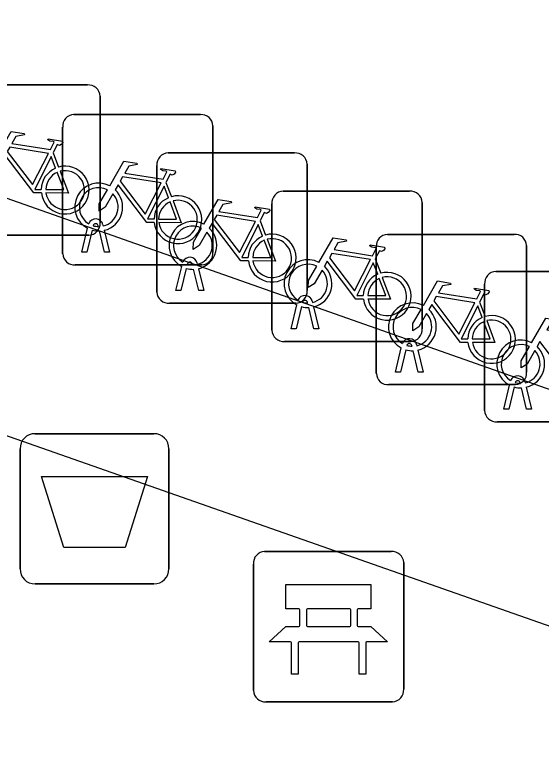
# Model space of a CAD drawing. Extents: x 164150 to 165261, y 382513 to 383432.
# Drawn here: x 164318.356 to 164321.854, y 383162.914 to 383167.874 of the extents above; entities that cross this region are included whole.
import ezdxf

# ---------------------------------------------------------------- set-up
doc = ezdxf.new("R2010")
doc.units = 0
for name, color, linetype in [('IMGEO_Afvalbak', 7, 'Continuous'), ('IMGEO_Bank', 7, 'Continuous'), ('IMGEO_Fietsenrek', 7, 'Continuous'), ('IMGEO_Voetgangersgebied_open', 7, 'Continuous')]:
    doc.layers.add(name, color=color, linetype=linetype)

msp = doc.modelspace()

# ---------------------------------------------------------------- linework, layer by layer
at = {"layer": 'IMGEO_Afvalbak'}
for p, q in [((164318.4901, 383165.0905), (164319.2799, 383165.0905)), ((164319.2799, 383165.0905), (164318.4901, 383165.0905)), ((164318.3901, 383164.1915), (164318.3901, 383164.9905)), ((164318.3901, 383164.9905), (164318.3901, 383164.1915)), ((164319.3799, 383164.9905), (164319.3799, 383164.1915)), ((164319.3799, 383164.1915), (164319.3799, 383164.9905)), ((164319.2799, 383164.0915), (164318.4901, 383164.0915)), ((164318.4901, 383164.0915), (164319.2799, 383164.0915))]:
    msp.add_line(p, q, dxfattribs=at)
msp.add_lwpolyline([(164318.5328, 383164.8054), (164319.2372, 383164.8054), (164319.0884, 383164.3345), (164318.6816, 383164.3345), (164318.5328, 383164.8054)], dxfattribs=at)
for centre, start, end in [((164318.4901, 383164.9905), 90, 180), ((164318.4901, 383164.9905), 90, 180), ((164319.2799, 383164.9905), 0, 90), ((164319.2799, 383164.9905), 360, 90), ((164318.4901, 383164.1915), 180, 270), ((164318.4901, 383164.1915), 180, 270), ((164319.2799, 383164.1915), 270, 0), ((164319.2799, 383164.1915), 270, 0)]:
    msp.add_arc(centre, 0.1, start, end, dxfattribs=at)
at = {"layer": 'IMGEO_Bank'}
for p, q in [((164320.0159, 383164.3075), (164320.8568, 383164.3075)), ((164320.8568, 383164.3075), (164320.0159, 383164.3075)), ((164319.9415, 383163.3829), (164319.9415, 383164.2238)), ((164319.9415, 383164.2238), (164319.9415, 383163.3829)), ((164320.9405, 383164.2331), (164320.9405, 383163.3922)), ((164320.9405, 383163.3922), (164320.9405, 383164.2331)), ((164320.2501, 383163.8144), (164320.2501, 383163.9196)), ((164320.2937, 383163.9196), (164320.2937, 383163.8144)), ((164320.582, 383163.926), (164320.3, 383163.926)), ((164320.5883, 383163.8144), (164320.5883, 383163.9196)), ((164320.6319, 383163.9196), (164320.6319, 383163.8144)), ((164320.3, 383163.808), (164320.582, 383163.808)), ((164320.6378, 383163.7057), (164320.2447, 383163.7057)), ((164320.8661, 383163.3085), (164320.0252, 383163.3085)), ((164320.0252, 383163.3085), (164320.8661, 383163.3085))]:
    msp.add_line(p, q, dxfattribs=at)
for points in [[(164320.2437, 383163.926), (164320.1576, 383163.926), (164320.1576, 383164.087), (164320.7215, 383164.087), (164320.7215, 383163.926), (164320.6383, 383163.926)], [(164320.1884, 383163.7057), (164320.046, 383163.7057), (164320.1576, 383163.808), (164320.2437, 383163.808)], [(164320.6383, 383163.808), (164320.7215, 383163.808), (164320.8331, 383163.7057), (164320.6941, 383163.7057)], [(164320.2384, 383163.6993), (164320.2384, 383163.4918), (164320.1948, 383163.4918), (164320.1948, 383163.6993)], [(164320.6877, 383163.6993), (164320.6877, 383163.4918), (164320.6441, 383163.4918), (164320.6441, 383163.6993)]]:
    msp.add_lwpolyline(points, dxfattribs=at)
for centre, radius, start, end in [((164320.0192, 383164.2296), 0.0779, 92.4484, 184.2845), ((164320.0192, 383164.2296), 0.0779, 92.4484, 184.2845), ((164320.8626, 383164.2298), 0.0779, 2.4484, 94.2845), ((164320.8626, 383164.2298), 0.0779, 2.4484, 94.2845), ((164320.2434, 383163.9193), 0.00671, 2.8957, 87.1043), ((164320.3004, 383163.9193), 0.00671, 92.8957, 177.1043), ((164320.5816, 383163.9193), 0.00671, 2.8957, 87.1043), ((164320.6386, 383163.9193), 0.00671, 92.8957, 177.1043), ((164320.2434, 383163.8147), 0.00671, 272.8957, 357.1043), ((164320.3004, 383163.8147), 0.00671, 182.8957, 267.1043), ((164320.5816, 383163.8147), 0.00671, 272.8957, 357.1043), ((164320.6386, 383163.8147), 0.00671, 182.8957, 267.1043), ((164320.1881, 383163.699), 0.00671, 2.8957, 87.1043), ((164320.2451, 383163.699), 0.00671, 92.8957, 177.1043), ((164320.6374, 383163.699), 0.00671, 2.8957, 87.1043), ((164320.6944, 383163.699), 0.00671, 92.8957, 177.1043), ((164320.0194, 383163.3862), 0.0779, 182.4484, 274.2845), ((164320.0194, 383163.3862), 0.0779, 182.4484, 274.2845), ((164320.8628, 383163.3864), 0.0779, 272.4484, 4.2845), ((164320.8628, 383163.3864), 0.0779, 272.4484, 4.2845)]:
    msp.add_arc(centre, radius, start, end, dxfattribs=at)
at = {"layer": 'IMGEO_Fietsenrek'}
for p, q in [((164317.9979, 383167.4085), (164318.8388, 383167.4085)), ((164318.8388, 383167.4085), (164317.9979, 383167.4085)), ((164318.9225, 383167.3341), (164318.9225, 383166.4932)), ((164318.9225, 383166.4932), (164318.9225, 383167.3341)), ((164318.7479, 383167.2115), (164319.5888, 383167.2115)), ((164319.5888, 383167.2115), (164318.7479, 383167.2115)), ((164319.6725, 383167.1371), (164319.6725, 383166.2962)), ((164319.6725, 383166.2962), (164319.6725, 383167.1371)), ((164318.6735, 383166.2869), (164318.6735, 383167.1278)), ((164318.6735, 383167.1278), (164318.6735, 383166.2869)), ((164318.6102, 383166.9582), (164318.6465, 383166.863)), ((164319.3739, 383166.9565), (164320.2148, 383166.9565)), ((164320.2148, 383166.9565), (164319.3739, 383166.9565)), ((164320.2985, 383166.8821), (164320.2985, 383166.0412)), ((164320.2985, 383166.0412), (164320.2985, 383166.8821)), ((164319.2995, 383166.0319), (164319.2995, 383166.8728)), ((164319.2995, 383166.8728), (164319.2995, 383166.0319)), ((164319.3602, 383166.7612), (164319.3965, 383166.666)), ((164320.1389, 383166.7025), (164320.9798, 383166.7025)), ((164320.9798, 383166.7025), (164320.1389, 383166.7025)), ((164320.0645, 383165.7779), (164320.0645, 383166.6188)), ((164320.0645, 383166.6188), (164320.0645, 383165.7779)), ((164321.0635, 383166.6281), (164321.0635, 383165.7872)), ((164321.0635, 383165.7872), (164321.0635, 383166.6281)), ((164319.9862, 383166.5062), (164320.0225, 383166.411)), ((164318.8005, 383166.2963), (164318.8388, 383166.4563)), ((164318.8692, 383166.4441), (164318.8339, 383166.2963)), ((164318.9109, 383166.4679), (164318.9099, 383166.4722)), ((164318.952, 383166.2963), (164318.9181, 383166.438)), ((164318.9416, 383166.4794), (164318.9434, 383166.4715)), ((164318.9504, 383166.4423), (164318.9854, 383166.2963)), ((164318.8481, 383166.4095), (164318.0072, 383166.4095)), ((164318.0072, 383166.4095), (164318.8481, 383166.4095)), ((164320.8329, 383166.4155), (164321.6738, 383166.4155)), ((164321.6738, 383166.4155), (164320.8329, 383166.4155)), ((164321.7575, 383166.3411), (164321.7575, 383165.5002)), ((164321.7575, 383165.5002), (164321.7575, 383166.3411)), ((164318.8339, 383166.2963), (164318.8005, 383166.2963)), ((164318.9854, 383166.2963), (164318.952, 383166.2963)), ((164320.7585, 383165.4909), (164320.7585, 383166.3318)), ((164320.7585, 383166.3318), (164320.7585, 383165.4909)), ((164320.7512, 383166.2522), (164320.7875, 383166.157)), ((164319.5981, 383166.2125), (164318.7572, 383166.2125)), ((164318.7572, 383166.2125), (164319.5981, 383166.2125)), ((164319.4265, 383166.0413), (164319.4648, 383166.2013)), ((164319.4952, 383166.1891), (164319.4599, 383166.0413)), ((164319.5369, 383166.2129), (164319.5359, 383166.2172)), ((164319.5676, 383166.2244), (164319.5694, 383166.2165)), ((164319.578, 383166.0413), (164319.5441, 383166.183)), ((164319.5764, 383166.1873), (164319.6114, 383166.0413)), ((164321.5529, 383166.1685), (164322.3938, 383166.1685)), ((164322.3938, 383166.1685), (164321.5529, 383166.1685)), ((164319.4599, 383166.0413), (164319.4265, 383166.0413)), ((164319.6114, 383166.0413), (164319.578, 383166.0413)), ((164321.4785, 383165.2439), (164321.4785, 383166.0848)), ((164321.4785, 383166.0848), (164321.4785, 383165.2439)), ((164320.2241, 383165.9575), (164319.3832, 383165.9575)), ((164319.3832, 383165.9575), (164320.2241, 383165.9575)), ((164320.1915, 383165.7873), (164320.2298, 383165.9473)), ((164320.3019, 383165.9589), (164320.3009, 383165.9632)), ((164320.3326, 383165.9704), (164320.3344, 383165.9625)), ((164321.4452, 383165.9652), (164321.4815, 383165.87)), ((164320.2602, 383165.9351), (164320.2249, 383165.7873)), ((164320.343, 383165.7873), (164320.3091, 383165.929)), ((164320.3414, 383165.9333), (164320.3764, 383165.7873)), ((164320.2249, 383165.7873), (164320.1915, 383165.7873)), ((164320.3764, 383165.7873), (164320.343, 383165.7873)), ((164320.9891, 383165.7035), (164320.1482, 383165.7035)), ((164320.1482, 383165.7035), (164320.9891, 383165.7035)), ((164320.8855, 383165.5003), (164320.9238, 383165.6603)), ((164320.9542, 383165.6481), (164320.9189, 383165.5003)), ((164320.9959, 383165.6719), (164320.9949, 383165.6762)), ((164321.037, 383165.5003), (164321.0031, 383165.642)), ((164321.0266, 383165.6834), (164321.0284, 383165.6755)), ((164321.0354, 383165.6463), (164321.0704, 383165.5003)), ((164320.9189, 383165.5003), (164320.8855, 383165.5003)), ((164321.0704, 383165.5003), (164321.037, 383165.5003)), ((164321.6831, 383165.4165), (164320.8422, 383165.4165)), ((164320.8422, 383165.4165), (164321.6831, 383165.4165)), ((164321.6055, 383165.2533), (164321.6438, 383165.4133)), ((164321.6742, 383165.4011), (164321.6389, 383165.2533)), ((164321.7159, 383165.4249), (164321.7149, 383165.4292)), ((164321.757, 383165.2533), (164321.7231, 383165.395)), ((164321.7466, 383165.4364), (164321.7484, 383165.4285)), ((164321.7554, 383165.3993), (164321.7904, 383165.2533)), ((164321.6389, 383165.2533), (164321.6055, 383165.2533)), ((164321.7904, 383165.2533), (164321.757, 383165.2533)), ((164322.4031, 383165.1695), (164321.5622, 383165.1695)), ((164321.5622, 383165.1695), (164322.4031, 383165.1695))]:
    msp.add_line(p, q, dxfattribs=at)
for points in [[(164318.2361, 383166.9352), (164318.3308, 383167.0987), (164318.417, 383167.0849), (164318.4187, 383167.0762), (164318.3626, 383167.0653), (164318.3364, 383167.02), (164318.5916, 383166.9792)], [(164318.5916, 383166.9792), (164318.6166, 383167.028), (164318.6115, 383167.032), (164318.5883, 383167.0357), (164318.5756, 383167.0432), (164318.5746, 383167.0463), (164318.5768, 383167.0509), (164318.6716, 383167.0358), (164318.6739, 383167.0255), (164318.6645, 383167.0131), (164318.6521, 383167.0067), (164318.6376, 383167.0129), (164318.6102, 383166.9582)], [(164318.5787, 383166.954), (164318.3219, 383166.995), (164318.3052, 383166.9662), (164318.4722, 383166.7459), (164318.5787, 383166.954)], [(164318.5318, 383166.6905), (164318.4821, 383166.6906), (164318.2914, 383166.9423), (164318.2724, 383166.9095)], [(164318.6267, 383166.856), (164318.5974, 383166.9328), (164318.488, 383166.7147), (164318.5307, 383166.7146)], [(164318.9861, 383166.7382), (164319.0808, 383166.9017), (164319.167, 383166.8879), (164319.1687, 383166.8792), (164319.1126, 383166.8683), (164319.0864, 383166.823), (164319.3416, 383166.7822)], [(164318.6572, 383166.8348), (164318.7122, 383166.6902), (164318.5621, 383166.6905)], [(164319.3416, 383166.7822), (164319.3666, 383166.831), (164319.3615, 383166.835), (164319.3383, 383166.8387), (164319.3256, 383166.8462), (164319.3246, 383166.8493), (164319.3268, 383166.8539), (164319.4216, 383166.8388), (164319.4239, 383166.8285), (164319.4145, 383166.8161), (164319.4021, 383166.8097), (164319.3876, 383166.8159), (164319.3602, 383166.7612)], [(164318.5607, 383166.7145), (164318.6806, 383166.7143), (164318.6374, 383166.8279)], [(164319.3287, 383166.757), (164319.0719, 383166.798), (164319.0552, 383166.7692), (164319.2222, 383166.5489), (164319.3287, 383166.757)], [(164319.2818, 383166.4935), (164319.2321, 383166.4936), (164319.0414, 383166.7453), (164319.0224, 383166.7125)], [(164319.3767, 383166.659), (164319.3474, 383166.7358), (164319.238, 383166.5177), (164319.2807, 383166.5176)], [(164319.0068, 383166.6857), (164318.9552, 383166.5965), (164318.9153, 383166.5705), (164318.9165, 383166.618), (164318.971, 383166.7122)], [(164319.4072, 383166.6378), (164319.4622, 383166.4932), (164319.3121, 383166.4935)], [(164319.6121, 383166.4832), (164319.7068, 383166.6467), (164319.793, 383166.6329), (164319.7947, 383166.6242), (164319.7386, 383166.6133), (164319.7124, 383166.568), (164319.9676, 383166.5272)], [(164319.3107, 383166.5175), (164319.4306, 383166.5173), (164319.3874, 383166.6309)], [(164319.9676, 383166.5272), (164319.9926, 383166.576), (164319.9875, 383166.58), (164319.9643, 383166.5837), (164319.9516, 383166.5912), (164319.9506, 383166.5943), (164319.9528, 383166.5989), (164320.0476, 383166.5838), (164320.0499, 383166.5735), (164320.0405, 383166.5611), (164320.0281, 383166.5547), (164320.0136, 383166.5609), (164319.9862, 383166.5062)], [(164319.9547, 383166.502), (164319.6979, 383166.543), (164319.6812, 383166.5142), (164319.8482, 383166.2939), (164319.9547, 383166.502)], [(164319.9078, 383166.2385), (164319.8581, 383166.2386), (164319.6674, 383166.4903), (164319.6484, 383166.4575)], [(164319.6328, 383166.4307), (164319.5812, 383166.3415), (164319.5413, 383166.3155), (164319.5425, 383166.363), (164319.597, 383166.4572)], [(164320.0027, 383166.404), (164319.9734, 383166.4808), (164319.864, 383166.2627), (164319.9067, 383166.2626)], [(164320.3771, 383166.2292), (164320.4718, 383166.3927), (164320.558, 383166.3789), (164320.5597, 383166.3702), (164320.5036, 383166.3593), (164320.4774, 383166.314), (164320.7326, 383166.2732)], [(164319.9367, 383166.2625), (164320.0566, 383166.2623), (164320.0134, 383166.3759)], [(164320.0332, 383166.3828), (164320.0882, 383166.2382), (164319.9381, 383166.2385)], [(164320.7326, 383166.2732), (164320.7576, 383166.322), (164320.7525, 383166.326), (164320.7293, 383166.3297), (164320.7166, 383166.3372), (164320.7156, 383166.3403), (164320.7178, 383166.3449), (164320.8126, 383166.3298), (164320.8149, 383166.3195), (164320.8055, 383166.3071), (164320.7931, 383166.3007), (164320.7786, 383166.3069), (164320.7512, 383166.2522)], [(164320.7197, 383166.248), (164320.4629, 383166.289), (164320.4462, 383166.2602), (164320.6132, 383166.0399), (164320.7197, 383166.248)], [(164320.3978, 383166.1767), (164320.3462, 383166.0875), (164320.3063, 383166.0615), (164320.3075, 383166.109), (164320.362, 383166.2032)], [(164320.6728, 383165.9845), (164320.6231, 383165.9846), (164320.4324, 383166.2363), (164320.4134, 383166.2035)], [(164320.7677, 383166.15), (164320.7384, 383166.2268), (164320.629, 383166.0087), (164320.6717, 383166.0086)], [(164320.7017, 383166.0085), (164320.8216, 383166.0083), (164320.7784, 383166.1219)], [(164320.7982, 383166.1288), (164320.8532, 383165.9842), (164320.7031, 383165.9845)], [(164321.0711, 383165.9422), (164321.1658, 383166.1057), (164321.252, 383166.0919), (164321.2537, 383166.0832), (164321.1976, 383166.0723), (164321.1714, 383166.027), (164321.4266, 383165.9862)], [(164321.4266, 383165.9862), (164321.4516, 383166.035), (164321.4465, 383166.039), (164321.4233, 383166.0427), (164321.4106, 383166.0502), (164321.4096, 383166.0533), (164321.4118, 383166.0579), (164321.5066, 383166.0428), (164321.5089, 383166.0325), (164321.4995, 383166.0201), (164321.4871, 383166.0137), (164321.4726, 383166.0199), (164321.4452, 383165.9652)], [(164321.4137, 383165.961), (164321.1569, 383166.002), (164321.1402, 383165.9732), (164321.3072, 383165.7529), (164321.4137, 383165.961)], [(164321.3668, 383165.6975), (164321.3171, 383165.6976), (164321.1264, 383165.9493), (164321.1074, 383165.9165)], [(164321.4617, 383165.863), (164321.4324, 383165.9398), (164321.323, 383165.7217), (164321.3657, 383165.7216)], [(164321.0918, 383165.8897), (164321.0402, 383165.8005), (164321.0003, 383165.7745), (164321.0015, 383165.822), (164321.056, 383165.9162)], [(164321.4922, 383165.8418), (164321.5472, 383165.6972), (164321.3971, 383165.6975)], [(164321.7911, 383165.6952), (164321.8858, 383165.8587), (164321.972, 383165.8449), (164321.9737, 383165.8362), (164321.9176, 383165.8253), (164321.8914, 383165.78), (164322.1466, 383165.7392)], [(164321.3957, 383165.7215), (164321.5156, 383165.7213), (164321.4724, 383165.8349)], [(164322.0868, 383165.4505), (164322.0371, 383165.4506), (164321.8464, 383165.7023), (164321.8274, 383165.6695)], [(164321.8118, 383165.6427), (164321.7602, 383165.5535), (164321.7203, 383165.5275), (164321.7215, 383165.575), (164321.776, 383165.6692)]]:
    msp.add_lwpolyline(points, dxfattribs=at)
for centre, radius, start, end in [((164318.8446, 383167.3308), 0.0779, 2.4484, 94.2845), ((164318.8446, 383167.3308), 0.0779, 2.4484, 94.2845), ((164318.7512, 383167.1336), 0.0779, 92.4484, 184.2845), ((164318.7512, 383167.1336), 0.0779, 92.4484, 184.2845), ((164319.5946, 383167.1338), 0.0779, 2.4484, 94.2845), ((164319.5946, 383167.1338), 0.0779, 2.4484, 94.2845), ((164319.3772, 383166.8786), 0.0779, 92.4484, 184.2845), ((164319.3772, 383166.8786), 0.0779, 92.4484, 184.2845), ((164320.2206, 383166.8788), 0.0779, 2.4484, 94.2845), ((164320.2206, 383166.8788), 0.0779, 2.4484, 94.2845), ((164318.6897, 383166.7099), 0.159, 113.3408, 178.3217), ((164318.6897, 383166.7099), 0.159, 187.0065, 105.7708), ((164318.6897, 383166.7099), 0.129, 188.6715, 104.5883), ((164318.6897, 383166.7099), 0.129, 113.923, 177.9556), ((164318.9131, 383166.5969), 0.159, 62.6766, 242.1369), ((164318.9131, 383166.5969), 0.129, 63.3192, 238.903), ((164318.9131, 383166.5969), 0.129, 283.6043, 43.4302), ((164318.9131, 383166.5969), 0.159, 283.5766, 46.6042), ((164320.1422, 383166.6246), 0.0779, 92.4484, 184.2845), ((164320.1422, 383166.6246), 0.0779, 92.4484, 184.2845), ((164320.9856, 383166.6248), 0.0779, 2.4484, 94.2845), ((164320.9856, 383166.6248), 0.0779, 2.4484, 94.2845), ((164319.4397, 383166.5129), 0.159, 113.3408, 178.3217), ((164319.4397, 383166.5129), 0.159, 187.0065, 105.7708), ((164319.4397, 383166.5129), 0.129, 188.6715, 104.5883), ((164319.4397, 383166.5129), 0.129, 113.923, 177.9556), ((164318.8929, 383166.4683), 0.0499, 12.8025, 158.6934), ((164318.8448, 383166.4874), 0.0779, 272.4484, 4.2845), ((164318.8448, 383166.4874), 0.0779, 272.4484, 4.2845), ((164318.8929, 383166.4683), 0.0174, 12.8025, 163.4502), ((164319.5391, 383166.3419), 0.159, 62.6766, 242.1369), ((164318.9131, 383166.5969), 0.159, 253.9967, 271.7867), ((164318.9131, 383166.5969), 0.129, 253.415, 269.0204), ((164319.5391, 383166.3419), 0.129, 63.3192, 238.903), ((164319.5391, 383166.3419), 0.159, 283.5766, 46.6042), ((164319.5391, 383166.3419), 0.129, 283.6043, 43.4302), ((164320.0657, 383166.2579), 0.159, 113.3408, 178.3217), ((164320.0657, 383166.2579), 0.159, 187.0065, 105.7708), ((164320.0657, 383166.2579), 0.129, 188.6715, 104.5883), ((164320.8362, 383166.3376), 0.0779, 92.4484, 184.2845), ((164320.8362, 383166.3376), 0.0779, 92.4484, 184.2845), ((164321.6796, 383166.3378), 0.0779, 2.4484, 94.2845), ((164321.6796, 383166.3378), 0.0779, 2.4484, 94.2845), ((164320.0657, 383166.2579), 0.129, 113.923, 177.9556), ((164318.7514, 383166.2902), 0.0779, 182.4484, 274.2845), ((164318.7514, 383166.2902), 0.0779, 182.4484, 274.2845), ((164319.5948, 383166.2904), 0.0779, 272.4484, 4.2845), ((164319.5948, 383166.2904), 0.0779, 272.4484, 4.2845), ((164319.5189, 383166.2133), 0.0499, 12.8025, 158.6934), ((164320.3041, 383166.0879), 0.159, 62.6766, 242.1369), ((164319.5391, 383166.3419), 0.159, 253.9967, 271.7867), ((164319.5189, 383166.2133), 0.0174, 12.8025, 163.4502), ((164319.5391, 383166.3419), 0.129, 253.415, 269.0204), ((164320.3041, 383166.0879), 0.129, 63.3192, 238.903), ((164320.3041, 383166.0879), 0.159, 283.5766, 46.6042), ((164320.3041, 383166.0879), 0.129, 283.6043, 43.4302), ((164320.8307, 383166.0039), 0.159, 113.3408, 178.3217), ((164320.8307, 383166.0039), 0.159, 187.0065, 105.7708), ((164321.5562, 383166.0906), 0.0779, 92.4484, 184.2845), ((164321.5562, 383166.0906), 0.0779, 92.4484, 184.2845), ((164320.8307, 383166.0039), 0.129, 113.923, 177.9556), ((164320.8307, 383166.0039), 0.129, 188.6715, 104.5883), ((164320.2208, 383166.0354), 0.0779, 272.4484, 4.2845), ((164320.2208, 383166.0354), 0.0779, 272.4484, 4.2845), ((164319.3774, 383166.0352), 0.0779, 182.4484, 274.2845), ((164319.3774, 383166.0352), 0.0779, 182.4484, 274.2845), ((164320.2839, 383165.9593), 0.0499, 12.8025, 158.6934), ((164320.2839, 383165.9593), 0.0174, 12.8025, 163.4502), ((164320.3041, 383166.0879), 0.129, 253.415, 269.0204), ((164320.9981, 383165.8009), 0.159, 62.6766, 242.1369), ((164320.3041, 383166.0879), 0.159, 253.9967, 271.7867), ((164320.9981, 383165.8009), 0.129, 63.3192, 238.903), ((164320.9981, 383165.8009), 0.159, 283.5766, 46.6042), ((164320.9981, 383165.8009), 0.129, 283.6043, 43.4302), ((164321.5247, 383165.7169), 0.159, 113.3408, 178.3217), ((164321.5247, 383165.7169), 0.159, 187.0065, 105.7708), ((164321.5247, 383165.7169), 0.129, 188.6715, 104.5883), ((164321.5247, 383165.7169), 0.129, 113.923, 177.9556), ((164320.1424, 383165.7812), 0.0779, 182.4484, 274.2845), ((164320.1424, 383165.7812), 0.0779, 182.4484, 274.2845), ((164320.9858, 383165.7814), 0.0779, 272.4484, 4.2845), ((164320.9858, 383165.7814), 0.0779, 272.4484, 4.2845), ((164320.9779, 383165.6723), 0.0499, 12.8025, 158.6934), ((164321.7181, 383165.5539), 0.159, 62.6766, 242.1369), ((164320.9981, 383165.8009), 0.159, 253.9967, 271.7867), ((164320.9779, 383165.6723), 0.0174, 12.8025, 163.4502), ((164320.9981, 383165.8009), 0.129, 253.415, 269.0204), ((164321.7181, 383165.5539), 0.129, 63.3192, 238.903), ((164321.7181, 383165.5539), 0.129, 283.6043, 43.4302), ((164321.7181, 383165.5539), 0.159, 283.5766, 46.6042), ((164321.6798, 383165.4944), 0.0779, 272.4484, 4.2845), ((164321.6798, 383165.4944), 0.0779, 272.4484, 4.2845), ((164320.8364, 383165.4942), 0.0779, 182.4484, 274.2845), ((164320.8364, 383165.4942), 0.0779, 182.4484, 274.2845), ((164321.6979, 383165.4253), 0.0499, 12.8025, 158.6934), ((164321.7181, 383165.5539), 0.159, 253.9967, 271.7867), ((164321.6979, 383165.4253), 0.0174, 12.8025, 163.4502), ((164321.7181, 383165.5539), 0.129, 253.415, 269.0204), ((164321.5564, 383165.2472), 0.0779, 182.4484, 274.2845), ((164321.5564, 383165.2472), 0.0779, 182.4484, 274.2845)]:
    msp.add_arc(centre, radius, start, end, dxfattribs=at)
at = {"layer": 'IMGEO_Voetgangersgebied_open'}
msp.add_lwpolyline([(164302.772, 383170.526), (164303.279, 383171.951), (164324.97, 383164.308), (164324.466, 383162.914), (164302.772, 383170.526)], dxfattribs=at)

doc.saveas('drawing.dxf')
